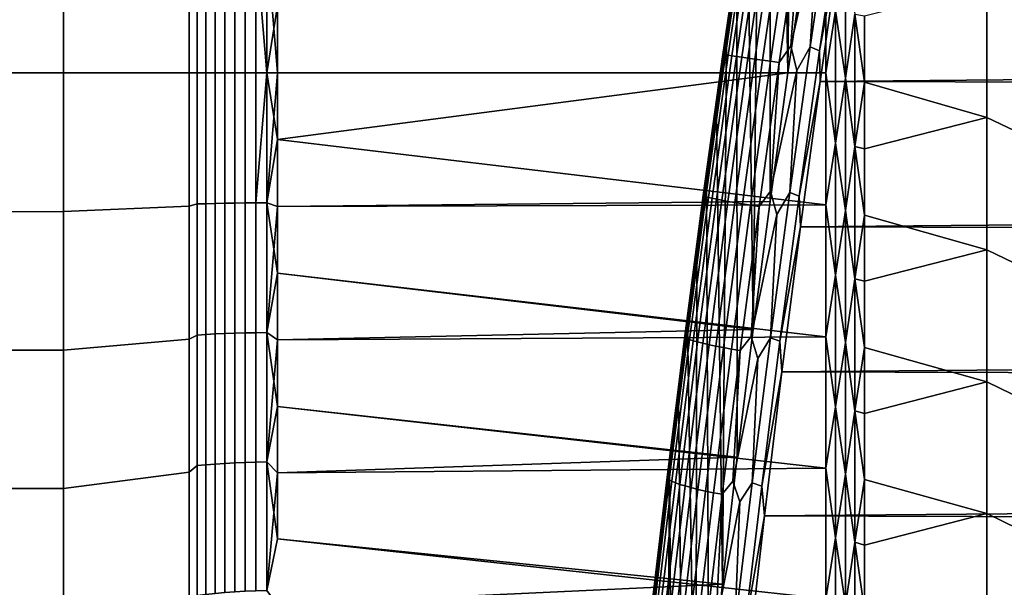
# Model space of a CAD drawing. Header units: metres. Extents: x -29 to 117, y -464 to 29.
# Tile 305 of 362: x 55.85 to 63.73, y -4.12 to 0.42. Entities that reach past the tile are written whole.
import ezdxf

# ---------------------------------------------------------------- set-up
doc = ezdxf.new("R2010")
doc.units = ezdxf.units.M
doc.layers.add('solid_24_501_056_XXX', color=7, linetype='CONTINUOUS')

msp = doc.modelspace()

# ---------------------------------------------------------------- linework, layer by layer
at = {"layer": 'solid_24_501_056_XXX'}
for points in [[(62.038197, 3.710209, 79.083694), (62.133377, 4.280839, 79.002045), (62.146961, 1.011588, 76.178848), (61.999214, 0, 76.199997)], [(61.944965, 3.138879, 79.153267), (62.038197, 3.710209, 79.083694), (61.999214, 0, 76.199997)], [(61.853573, 2.566107, 79.2108), (61.944965, 3.138879, 79.153267), (61.999214, 0, 76.199997), (61.85606, -1.030858, 76.17794)], [(61.764088, 1.992366, 79.256294), (61.853573, 2.566107, 79.2108), (61.85606, -1.030858, 76.17794), (61.720974, -2.056881, 76.112434)], [(61.676613, 1.418409, 79.289764), (61.764088, 1.992366, 79.256294), (61.720974, -2.056881, 76.112434)], [(64.589394, 0.234345, 27.195568), (63.590717, 0.700574, 27.463884), (63.590717, 1.75953, 27.517029), (64.589394, 1.30145, 27.228626)], [(61.591217, 0.844717, 79.311211), (61.676613, 1.418409, 79.289764), (61.720974, -2.056881, 76.112434), (61.593861, -3.07893, 76.003311)], [(62.238979, 1.167519, 80.206345), (62.193241, 1.375525, 80.174416), (62.097794, 1.234081, 80.150513), (62.022446, 0.21421, 80.20565)], [(62.176952, 0.20601, 80.244385), (62.348034, 1.368606, 80.21254), (62.238979, 1.167519, 80.206345)], [(62.252495, 0.175037, 80.252258), (62.423237, 1.33629, 80.221283), (62.348034, 1.368606, 80.21254), (62.176952, 0.20601, 80.244385)], [(61.643879, 1.272637, 79.453781), (61.479031, 0.144973, 79.478241), (61.485374, 0.144169, 79.557541), (61.650681, 1.27496, 79.533012)], [(61.644897, 1.269134, 79.374306), (61.480515, 0.14466, 79.398697), (61.479031, 0.144973, 79.478241), (61.643879, 1.272637, 79.453781)], [(61.644897, 1.269134, 79.374306), (61.507809, 0.27057, 79.320587), (61.480515, 0.14466, 79.398697)], [(61.650681, 1.27496, 79.533012), (61.485374, 0.144169, 79.557541), (61.499481, 0.142256, 79.635811), (61.665234, 1.27608, 79.611214)], [(61.665234, 1.27608, 79.611214), (61.499481, 0.142256, 79.635811), (61.521217, 0.139251, 79.71228), (61.687393, 1.275985, 79.687622)], [(61.644897, 1.269134, 79.374306), (61.591217, 0.844717, 79.311211), (61.507809, 0.27057, 79.320587)], [(61.687393, 1.275985, 79.687622), (61.521217, 0.139251, 79.71228), (61.550365, 0.135186, 79.786194), (61.716942, 1.274677, 79.761475)], [(61.716942, 1.274677, 79.761475), (61.550365, 0.135186, 79.786194), (61.586636, 0.1301, 79.856819), (61.75359, 1.272167, 79.832047)], [(61.75359, 1.272167, 79.832047), (61.586636, 0.1301, 79.856819), (61.629669, 0.124043, 79.923454), (61.79697, 1.268483, 79.898628)], [(61.79697, 1.268483, 79.898628), (61.629669, 0.124043, 79.923454), (61.679039, 0.117076, 79.985451), (61.846653, 1.263659, 79.960579)], [(61.846653, 1.263659, 79.960579), (61.679039, 0.117076, 79.985451), (61.734264, 0.109267, 80.042183), (61.902153, 1.257743, 80.017265)], [(62.252495, 0.175037, 80.252258), (62.421329, 1.095912, 80.232361), (62.423237, 1.33629, 80.221283)], [(61.902153, 1.257743, 80.017265), (61.734264, 0.109267, 80.042183), (61.794788, 0.100694, 80.093094), (61.962917, 1.250794, 80.068146)], [(61.962917, 1.250794, 80.068146), (61.794788, 0.100694, 80.093094), (61.860023, 0.091441, 80.137688), (62.028347, 1.24288, 80.112709)], [(62.028347, 1.24288, 80.112709), (61.860023, 0.091441, 80.137688), (61.929317, 0.0816, 80.175507), (62.097794, 1.234081, 80.150513)], [(62.097794, 1.234081, 80.150513), (61.929317, 0.0816, 80.175507), (62.022446, 0.21421, 80.20565)], [(56.200001, 1.112426, 26.524277), (56.200001, 0, 26.5), (55.5, 0, 26.5), (55.5, 1.11335, 26.524351)], [(56.200001, 0, 77.5), (56.200001, 1.112426, 77.475723), (55.5, 1.11335, 77.475647), (55.5, 0, 77.5)], [(56.200001, 1.112426, 77.475723), (56.200001, 0, 77.5), (57.207108, 0, 76.492889), (57.207108, 1.068342, 76.469582)], [(57.207108, 1.068342, 27.530418), (57.207108, 0, 27.507107), (56.200001, 0, 26.5), (56.200001, 1.112426, 26.524277)], [(62.176952, 0.20601, 80.244385), (62.238979, 1.167519, 80.206345), (62.022446, 0.21421, 80.20565), (62.071014, 0.016396, 80.229462)], [(57.271427, 1.051203, 27.588667), (57.271427, 0, 27.566044), (57.207108, 0, 27.507107), (57.207108, 1.068342, 27.530418)], [(57.271427, 0, 76.433952), (57.271427, 1.051203, 76.411331), (57.207108, 1.068342, 76.469582), (57.207108, 0, 76.492889)], [(57.34071, 1.048916, 27.641775), (57.34071, 0, 27.619202), (57.271427, 0, 27.566044), (57.271427, 1.051203, 27.588667)], [(57.271427, 1.051203, 76.411331), (57.271427, 0, 76.433952), (57.34071, 0, 76.380798), (57.34071, 1.048916, 76.358223)], [(57.414364, 1.046898, 27.688643), (57.414364, 0, 27.666113), (57.34071, 0, 27.619202), (57.34071, 1.048916, 27.641775)], [(57.34071, 1.048916, 76.358223), (57.34071, 0, 76.380798), (57.414364, 0, 76.333885), (57.414364, 1.046898, 76.311356)], [(57.491833, 1.045164, 27.728912), (57.491833, 0, 27.706419), (57.414364, 0, 27.666113), (57.414364, 1.046898, 27.688643)], [(57.414364, 1.046898, 76.311356), (57.414364, 0, 76.333885), (57.491833, 0, 76.293579), (57.491833, 1.045164, 76.271088)], [(57.572521, 1.043728, 27.762274), (57.572521, 0, 27.739813), (57.491833, 0, 27.706419), (57.491833, 1.045164, 27.728912)], [(57.491833, 1.045164, 76.271088), (57.491833, 0, 76.293579), (57.572521, 0, 76.260185), (57.572521, 1.043728, 76.237724)], [(57.655815, 1.042599, 27.788477), (57.655815, 0, 27.766039), (57.572521, 0, 27.739813), (57.572521, 1.043728, 27.762274)], [(57.572521, 1.043728, 76.237724), (57.572521, 0, 76.260185), (57.655815, 0, 76.233963), (57.655815, 1.042599, 76.211525)], [(57.741081, 1.041788, 27.80732), (57.741081, 0, 27.784899), (57.655815, 0, 27.766039), (57.655815, 1.042599, 27.788477)], [(57.655815, 1.042599, 76.211525), (57.655815, 0, 76.233963), (57.741081, 0, 76.215103), (57.741081, 1.041788, 76.19268)], [(57.741081, 1.041788, 27.80732), (57.827667, 1.041299, 27.818657), (57.914215, 0, 27.799999), (57.827667, 0, 27.796247)], [(57.741081, 1.041788, 27.80732), (57.827667, 0, 27.796247), (57.741081, 0, 27.784899)], [(57.741081, 1.041788, 76.19268), (57.741081, 0, 76.215103), (57.827667, 0, 76.203751), (57.827667, 1.041299, 76.181343)], [(57.827667, 1.041299, 27.818657), (57.914215, 0.535354, 27.805922), (57.914215, 0, 27.799999)], [(57.827667, 1.041299, 76.181343), (57.827667, 0, 76.203751), (57.914215, 0.535354, 76.194077)], [(62.30183, 1.056828, 27.823088), (62.30183, 0, 27.799999), (57.914215, 0, 27.799999), (57.914215, 0.535354, 27.805922)], [(62.252495, 0.175037, 80.252258), (62.256451, -0.069478, 80.25367), (62.421329, 1.095912, 80.232361)], [(113.189011, 0.394253, 80.250954), (113.286293, 0.983448, 80.236511), (62.421329, 1.095912, 80.232361), (62.256451, -0.069478, 80.25367)], [(62.380379, 0.494001, 27.801952), (62.30183, 0, 27.799999), (62.30183, 1.056828, 27.823088)], [(57.914215, 0.535354, 76.194077), (57.914215, 0, 76.199997), (61.999214, 0, 76.199997), (62.146961, 1.011588, 76.178848)], [(62.380379, 0.494001, 27.801952), (62.458523, 1.014047, 27.808891), (62.458523, -0.044928, 27.787689)], [(62.458523, -0.044928, 27.787689), (62.458523, 1.014047, 27.808891), (62.535694, 0.469868, 27.776825)], [(61.507809, 0.27057, 79.320587), (61.591217, 0.844717, 79.311211), (61.593861, -3.07893, 76.003311), (61.475044, -4.094017, 75.851196)], [(62.611195, -0.076977, 27.751066), (62.611195, 0.454434, 27.755201), (63.590717, 0.700574, 27.463884), (63.590717, -0.359689, 27.45652)], [(64.589394, -0.833194, 27.208458), (63.590717, -0.359689, 27.45652), (63.590717, 0.700574, 27.463884), (64.589394, 0.234345, 27.195568)], [(57.827667, 0, 76.203751), (57.914215, 0, 76.199997), (57.914215, 0.535354, 76.194077)], [(62.380379, -0.564166, 27.803486), (62.30183, 0, 27.799999), (62.380379, 0.494001, 27.801952)], [(62.380379, -0.564166, 27.803486), (62.380379, 0.494001, 27.801952), (62.458523, -0.044928, 27.787689)], [(113.091873, -0.195029, 80.253098), (113.189011, 0.394253, 80.250954), (62.256451, -0.069478, 80.25367)], [(62.458523, -0.044928, 27.787689), (62.535694, 0.469868, 27.776825), (62.535694, -0.590963, 27.779478)], [(62.535694, 0.469868, 27.776825), (62.611195, 0.454434, 27.755201), (62.611195, -0.076977, 27.751066)], [(62.535694, -0.590963, 27.779478), (62.535694, 0.469868, 27.776825), (62.611195, -0.076977, 27.751066)], [(61.426445, -0.303521, 79.317955), (61.507809, 0.27057, 79.320587), (61.475044, -4.094017, 75.851196)], [(61.480515, 0.14466, 79.398697), (61.507809, 0.27057, 79.320587), (61.426445, -0.303521, 79.317955)], [(62.071014, 0.016396, 80.229462), (62.022446, 0.21421, 80.20565), (61.929317, 0.0816, 80.175507), (61.859554, -0.948609, 80.189087)], [(62.013786, -0.958116, 80.22834), (62.176952, 0.20601, 80.244385), (62.071014, 0.016396, 80.229462)], [(62.089653, -0.98771, 80.235443), (62.252495, 0.175037, 80.252258), (62.176952, 0.20601, 80.244385), (62.013786, -0.958116, 80.22834)], [(62.089653, -0.98771, 80.235443), (62.256451, -0.069478, 80.25367), (62.252495, 0.175037, 80.252258)], [(61.479031, 0.144973, 79.478241), (61.321846, -0.983832, 79.456619), (61.327751, -0.987776, 79.535858), (61.485374, 0.144169, 79.557541)], [(61.480515, 0.14466, 79.398697), (61.323776, -0.980944, 79.377136), (61.321846, -0.983832, 79.456619), (61.479031, 0.144973, 79.478241)], [(61.480515, 0.14466, 79.398697), (61.347221, -0.876829, 79.303383), (61.323776, -0.980944, 79.377136)], [(61.485374, 0.144169, 79.557541), (61.327751, -0.987776, 79.535858), (61.341434, -0.992734, 79.614067), (61.499481, 0.142256, 79.635811)], [(61.499481, 0.142256, 79.635811), (61.341434, -0.992734, 79.614067), (61.362766, -0.998659, 79.690483), (61.521217, 0.139251, 79.71228)], [(61.480515, 0.14466, 79.398697), (61.426445, -0.303521, 79.317955), (61.347221, -0.876829, 79.303383)], [(61.521217, 0.139251, 79.71228), (61.362766, -0.998659, 79.690483), (61.391525, -1.005492, 79.764343), (61.550365, 0.135186, 79.786194)], [(61.550365, 0.135186, 79.786194), (61.391525, -1.005492, 79.764343), (61.427437, -1.013165, 79.834915), (61.586636, 0.1301, 79.856819)], [(61.586636, 0.1301, 79.856819), (61.427437, -1.013165, 79.834915), (61.470139, -1.021603, 79.901512), (61.629669, 0.124043, 79.923454)], [(61.629669, 0.124043, 79.923454), (61.470139, -1.021603, 79.901512), (61.519211, -1.030721, 79.963463), (61.679039, 0.117076, 79.985451)], [(61.679039, 0.117076, 79.985451), (61.519211, -1.030721, 79.963463), (61.574169, -1.040431, 80.020157), (61.734264, 0.109267, 80.042183)], [(61.734264, 0.109267, 80.042183), (61.574169, -1.040431, 80.020157), (61.634468, -1.050635, 80.071037), (61.794788, 0.100694, 80.093094)], [(61.794788, 0.100694, 80.093094), (61.634468, -1.050635, 80.071037), (61.699512, -1.061232, 80.115601), (61.860023, 0.091441, 80.137688)], [(61.860023, 0.091441, 80.137688), (61.699512, -1.061232, 80.115601), (61.768661, -1.072119, 80.153412), (61.929317, 0.0816, 80.175507)], [(61.929317, 0.0816, 80.175507), (61.768661, -1.072119, 80.153412), (61.859554, -0.948609, 80.189087)], [(56.200001, -1.112426, 77.475723), (56.200001, 0, 77.5), (55.5, 0, 77.5), (55.5, -1.11335, 77.475647)], [(57.207108, -1.068342, 76.469582), (57.207108, 0, 76.492889), (56.200001, 0, 77.5), (56.200001, -1.112426, 77.475723)], [(57.271427, 0, 27.566044), (57.271427, -1.051203, 27.588667), (57.207108, -1.068342, 27.530418), (57.207108, 0, 27.507107)], [(57.271427, -1.051203, 76.411331), (57.271427, 0, 76.433952), (57.207108, 0, 76.492889), (57.207108, -1.068342, 76.469582)], [(57.271427, -1.051203, 27.588667), (57.271427, 0, 27.566044), (57.34071, 0, 27.619202), (57.34071, -1.048916, 27.641775)], [(57.34071, -1.048916, 27.641775), (57.34071, 0, 27.619202), (57.414364, 0, 27.666113), (57.414364, -1.046898, 27.688643)], [(57.414364, -1.046898, 27.688643), (57.414364, 0, 27.666113), (57.491833, 0, 27.706419), (57.491833, -1.045164, 27.728912)], [(57.491833, -1.045164, 27.728912), (57.491833, 0, 27.706419), (57.572521, 0, 27.739813), (57.572521, -1.043728, 27.762274)], [(57.572521, -1.043728, 27.762274), (57.572521, 0, 27.739813), (57.655815, 0, 27.766039), (57.655815, -1.042599, 27.788477)], [(57.655815, -1.042599, 27.788477), (57.655815, 0, 27.766039), (57.741081, 0, 27.784899), (57.741081, -1.041788, 27.80732)], [(57.741081, -1.041788, 76.19268), (57.827667, -1.041299, 76.181343), (57.914215, 0, 76.199997), (57.827667, 0, 76.203751)], [(57.741081, -1.041788, 27.80732), (57.741081, 0, 27.784899), (57.827667, 0, 27.796247), (57.827667, -1.041299, 27.818657)], [(57.827667, 0, 27.796247), (57.914215, 0, 27.799999), (57.914215, -0.535354, 27.805922)], [(57.827667, -1.041299, 27.818657), (57.827667, 0, 27.796247), (57.914215, -0.535354, 27.805922)], [(57.827667, -1.041299, 76.181343), (57.914215, -0.535354, 76.194077), (57.914215, 0, 76.199997)], [(61.999214, 0, 76.199997), (57.914215, -0.535354, 76.194077), (57.914215, -1.070447, 76.176315), (61.85606, -1.030858, 76.17794)], [(61.999214, 0, 76.199997), (57.914215, 0, 76.199997), (57.914215, -0.535354, 76.194077)], [(62.013786, -0.958116, 80.22834), (62.071014, 0.016396, 80.229462), (61.859554, -0.948609, 80.189087), (61.910858, -1.13589, 80.205643)], [(56.200001, 0, 26.5), (56.200001, -1.112426, 26.524277), (55.5, -1.11335, 26.524351), (55.5, 0, 26.5)], [(57.207108, 0, 27.507107), (57.207108, -1.068342, 27.530418), (56.200001, -1.112426, 26.524277), (56.200001, 0, 26.5)], [(57.271427, 0, 76.433952), (57.271427, -1.051203, 76.411331), (57.34071, -1.048916, 76.358223), (57.34071, 0, 76.380798)], [(57.34071, 0, 76.380798), (57.34071, -1.048916, 76.358223), (57.414364, -1.046898, 76.311356), (57.414364, 0, 76.333885)], [(57.414364, 0, 76.333885), (57.414364, -1.046898, 76.311356), (57.491833, -1.045164, 76.271088), (57.491833, 0, 76.293579)], [(57.491833, 0, 76.293579), (57.491833, -1.045164, 76.271088), (57.572521, -1.043728, 76.237724), (57.572521, 0, 76.260185)], [(57.572521, 0, 76.260185), (57.572521, -1.043728, 76.237724), (57.655815, -1.042599, 76.211525), (57.655815, 0, 76.233963)], [(57.655815, 0, 76.233963), (57.655815, -1.042599, 76.211525), (57.741081, -1.041788, 76.19268), (57.741081, 0, 76.215103)], [(57.741081, 0, 76.215103), (57.741081, -1.041788, 76.19268), (57.827667, 0, 76.203751)], [(57.914215, -0.535354, 27.805922), (57.914215, 0, 27.799999), (62.30183, 0, 27.799999), (62.30183, -1.05787, 27.823133)], [(62.089653, -0.98771, 80.235443), (62.099686, -1.233415, 80.226944), (62.256451, -0.069478, 80.25367)], [(112.995277, -0.783954, 80.242958), (113.091873, -0.195029, 80.253098), (62.256451, -0.069478, 80.25367), (62.099686, -1.233415, 80.226944)], [(62.380379, -0.564166, 27.803486), (62.30183, -1.05787, 27.823133), (62.30183, 0, 27.799999)], [(62.380379, -0.564166, 27.803486), (62.458523, -0.044928, 27.787689), (62.458523, -1.103816, 27.812822)], [(62.458523, -1.103816, 27.812822), (62.458523, -0.044928, 27.787689), (62.535694, -0.590963, 27.779478)], [(62.535694, -0.590963, 27.779478), (62.611195, -0.076977, 27.751066), (62.611195, -0.608351, 27.758575)], [(62.611195, -0.608351, 27.758575), (62.611195, -0.076977, 27.751066), (63.590717, -0.359689, 27.45652)], [(61.347221, -0.876829, 79.303383), (61.426445, -0.303521, 79.317955), (61.475044, -4.094017, 75.851196), (61.364658, -5.100924, 75.656273)], [(62.611195, -1.139433, 27.777729), (62.611195, -0.608351, 27.758575), (63.590717, -0.359689, 27.45652), (63.590717, -1.419281, 27.494951)], [(64.589394, -1.899189, 27.267273), (63.590717, -1.419281, 27.494951), (63.590717, -0.359689, 27.45652), (64.589394, -0.833194, 27.208458)], [(57.827667, -1.041299, 27.818657), (57.914215, -0.535354, 27.805922), (57.914215, -1.070447, 27.823687)], [(57.827667, -1.041299, 76.181343), (57.914215, -1.070447, 76.176315), (57.914215, -0.535354, 76.194077)], [(57.914215, -1.070447, 27.823687), (57.914215, -0.535354, 27.805922), (62.30183, -1.05787, 27.823133)], [(62.380379, -1.621254, 27.851271), (62.30183, -1.05787, 27.823133), (62.380379, -0.564166, 27.803486)], [(62.380379, -1.621254, 27.851271), (62.380379, -0.564166, 27.803486), (62.458523, -1.103816, 27.812822)], [(62.458523, -1.103816, 27.812822), (62.535694, -0.590963, 27.779478), (62.535694, -1.650661, 27.828566)], [(62.535694, -0.590963, 27.779478), (62.611195, -0.608351, 27.758575), (62.611195, -1.139433, 27.777729)], [(62.535694, -1.650661, 27.828566), (62.535694, -0.590963, 27.779478), (62.611195, -1.139433, 27.777729)], [(112.899765, -1.371999, 80.220566), (112.995277, -0.783954, 80.242958), (62.099686, -1.233415, 80.226944)], [(61.270191, -1.44895, 79.276894), (61.347221, -0.876829, 79.303383), (61.364658, -5.100924, 75.656273), (61.26292, -6.097262, 75.419304)], [(61.323776, -0.980944, 79.377136), (61.347221, -0.876829, 79.303383), (61.270191, -1.44895, 79.276894)], [(61.323776, -0.980944, 79.377136), (61.174973, -2.10578, 79.309494), (61.172615, -2.111878, 79.388779), (61.321846, -0.983832, 79.456619)], [(61.321846, -0.983832, 79.456619), (61.172615, -2.111878, 79.388779), (61.178104, -2.118967, 79.467827), (61.327751, -0.987776, 79.535858)], [(61.323776, -0.980944, 79.377136), (61.195271, -2.020586, 79.238396), (61.174973, -2.10578, 79.309494)], [(61.327751, -0.987776, 79.535858), (61.178104, -2.118967, 79.467827), (61.191387, -2.126977, 79.54586), (61.341434, -0.992734, 79.614067)], [(61.341434, -0.992734, 79.614067), (61.191387, -2.126977, 79.54586), (61.21233, -2.135829, 79.622093), (61.362766, -0.998659, 79.690483)], [(61.323776, -0.980944, 79.377136), (61.270191, -1.44895, 79.276894), (61.195271, -2.020586, 79.238396)], [(61.362766, -0.998659, 79.690483), (61.21233, -2.135829, 79.622093), (61.240723, -2.145436, 79.695786), (61.391525, -1.005492, 79.764343)], [(61.391525, -1.005492, 79.764343), (61.240723, -2.145436, 79.695786), (61.276291, -2.155702, 79.766205), (61.427437, -1.013165, 79.834915)], [(61.427437, -1.013165, 79.834915), (61.276291, -2.155702, 79.766205), (61.318676, -2.166525, 79.832657), (61.470139, -1.021603, 79.901512)], [(61.470139, -1.021603, 79.901512), (61.318676, -2.166525, 79.832657), (61.367462, -2.1778, 79.894478), (61.519211, -1.030721, 79.963463)], [(61.910858, -1.13589, 80.205643), (61.859554, -0.948609, 80.189087), (61.768661, -1.072119, 80.153412), (61.704872, -2.110943, 80.124588)], [(61.858841, -2.12178, 80.164268), (62.013786, -0.958116, 80.22834), (61.910858, -1.13589, 80.205643)], [(61.935024, -2.149964, 80.170708), (62.089653, -0.98771, 80.235443), (62.013786, -0.958116, 80.22834), (61.858841, -2.12178, 80.164268)], [(61.935024, -2.149964, 80.170708), (62.099686, -1.233415, 80.226944), (62.089653, -0.98771, 80.235443)], [(57.207108, -1.068342, 76.469582), (56.200001, -1.112426, 77.475723), (56.200001, -2.222638, 77.402946), (57.207108, -2.134658, 76.399696)], [(57.207108, -1.068342, 27.530418), (57.207108, -2.134657, 27.600306), (56.200001, -2.222638, 26.59705), (56.200001, -1.112426, 26.524277)], [(57.271427, -1.051203, 76.411331), (57.207108, -1.068342, 76.469582), (57.207108, -2.134658, 76.399696), (57.271427, -2.10046, 76.343506)], [(57.271427, -1.051203, 27.588667), (57.271427, -2.10046, 27.656494), (57.207108, -2.134657, 27.600306), (57.207108, -1.068342, 27.530418)], [(57.271427, -2.10046, 27.656494), (57.271427, -1.051203, 27.588667), (57.34071, -1.048916, 27.641775), (57.34071, -2.09589, 27.709455)], [(57.271427, -1.051203, 76.411331), (57.271427, -2.10046, 76.343506), (57.34071, -2.09589, 76.290543), (57.34071, -1.048916, 76.358223)], [(57.34071, -2.09589, 27.709455), (57.34071, -1.048916, 27.641775), (57.414364, -1.046898, 27.688643), (57.414364, -2.091858, 27.756193)], [(57.34071, -1.048916, 76.358223), (57.34071, -2.09589, 76.290543), (57.414364, -2.091858, 76.243805), (57.414364, -1.046898, 76.311356)], [(57.414364, -2.091858, 27.756193), (57.414364, -1.046898, 27.688643), (57.491833, -1.045164, 27.728912), (57.491833, -2.088393, 27.796349)], [(57.414364, -1.046898, 76.311356), (57.414364, -2.091858, 76.243805), (57.491833, -2.088393, 76.203651), (57.491833, -1.045164, 76.271088)], [(57.491833, -2.088393, 27.796349), (57.491833, -1.045164, 27.728912), (57.572521, -1.043728, 27.762274), (57.572521, -2.085522, 27.829618)], [(57.491833, -1.045164, 76.271088), (57.491833, -2.088393, 76.203651), (57.572521, -2.085522, 76.17038), (57.572521, -1.043728, 76.237724)], [(57.572521, -2.085522, 27.829618), (57.572521, -1.043728, 27.762274), (57.655815, -1.042599, 27.788477), (57.655815, -2.083268, 27.855749)], [(57.572521, -1.043728, 76.237724), (57.572521, -2.085522, 76.17038), (57.655815, -2.083268, 76.144249), (57.655815, -1.042599, 76.211525)], [(57.655815, -2.083268, 27.855749), (57.655815, -1.042599, 27.788477), (57.741081, -1.041788, 27.80732), (57.741081, -2.081646, 27.874538)], [(57.655815, -1.042599, 76.211525), (57.655815, -2.083268, 76.144249), (57.741081, -2.081646, 76.125458), (57.741081, -1.041788, 76.19268)], [(57.741081, -2.081646, 27.874538), (57.741081, -1.041788, 27.80732), (57.827667, -1.041299, 27.818657), (57.827667, -2.080671, 27.885845)], [(57.741081, -1.041788, 76.19268), (57.741081, -2.081646, 76.125458), (57.827667, -2.080671, 76.114151), (57.827667, -1.041299, 76.181343)], [(57.827667, -1.041299, 27.818657), (57.914215, -1.070447, 27.823687), (57.914215, -1.605015, 27.853283)], [(57.827667, -2.080671, 27.885845), (57.827667, -1.041299, 27.818657), (57.914215, -1.605015, 27.853283)], [(57.827667, -1.041299, 76.181343), (57.827667, -2.080671, 76.114151), (57.914215, -1.070447, 76.176315)], [(57.827667, -2.080671, 76.114151), (57.914215, -1.605015, 76.146713), (57.914215, -1.070447, 76.176315)], [(61.720974, -2.056881, 76.112434), (61.85606, -1.030858, 76.17794), (57.914215, -1.070447, 76.176315), (57.914215, -1.605015, 76.146713)], [(57.914215, -1.605015, 27.853283), (57.914215, -1.070447, 27.823687), (62.30183, -1.05787, 27.823133), (62.30183, -2.113718, 27.892487)], [(61.519211, -1.030721, 79.963463), (61.367462, -2.1778, 79.894478), (61.422169, -2.189414, 79.951057), (61.574169, -1.040431, 80.020157)], [(61.574169, -1.040431, 80.020157), (61.422169, -2.189414, 79.951057), (61.482254, -2.201252, 80.001846), (61.634468, -1.050635, 80.071037)], [(61.634468, -1.050635, 80.071037), (61.482254, -2.201252, 80.001846), (61.547119, -2.213197, 80.046326), (61.699512, -1.061232, 80.115601)], [(61.699512, -1.061232, 80.115601), (61.547119, -2.213197, 80.046326), (61.616131, -2.225132, 80.084068), (61.768661, -1.072119, 80.153412)], [(61.768661, -1.072119, 80.153412), (61.616131, -2.225132, 80.084068), (61.704872, -2.110943, 80.124588)], [(62.380379, -1.621254, 27.851271), (62.30183, -2.113718, 27.892487), (62.30183, -1.05787, 27.823133)], [(56.200001, -2.222638, 77.402946), (56.200001, -1.112426, 77.475723), (55.5, -1.11335, 77.475647), (55.5, -2.222471, 77.402962)], [(56.200001, -2.222638, 26.59705), (55.5, -2.222471, 26.597034), (55.5, -1.11335, 26.524351), (56.200001, -1.112426, 26.524277)], [(61.858841, -2.12178, 80.164268), (61.910858, -1.13589, 80.205643), (61.704872, -2.110943, 80.124588), (61.758804, -2.287406, 80.134743)], [(62.380379, -1.621254, 27.851271), (62.458523, -1.103816, 27.812822), (62.458523, -2.160592, 27.884241)], [(62.458523, -2.160592, 27.884241), (62.458523, -1.103816, 27.812822), (62.535694, -1.650661, 27.828566)], [(62.535694, -1.650661, 27.828566), (62.611195, -1.139433, 27.777729), (62.611195, -1.669968, 27.808516)], [(62.611195, -1.669968, 27.808516), (62.611195, -1.139433, 27.777729), (63.590717, -1.419281, 27.494951)], [(61.935024, -2.149964, 80.170708), (61.951305, -2.3939, 80.152405), (62.099686, -1.233415, 80.226944)], [(112.805641, -1.958759, 80.185974), (112.899765, -1.371999, 80.220566), (62.099686, -1.233415, 80.226944), (61.951305, -2.3939, 80.152405)], [(61.195271, -2.020586, 79.238396), (61.270191, -1.44895, 79.276894), (61.26292, -6.097262, 75.419304)], [(62.611195, -2.199701, 27.85092), (62.611195, -1.669968, 27.808516), (63.590717, -1.419281, 27.494951), (63.590717, -2.476225, 27.579105)], [(64.589394, -2.961667, 27.371901), (63.590717, -2.476225, 27.579105), (63.590717, -1.419281, 27.494951), (64.589394, -1.899189, 27.267273)], [(57.827667, -2.080671, 27.885845), (57.914215, -1.605015, 27.853283), (57.914215, -2.138798, 27.894699)], [(57.827667, -2.080671, 76.114151), (57.914215, -2.138798, 76.105301), (57.914215, -1.605015, 76.146713)], [(57.914215, -2.138798, 27.894699), (57.914215, -1.605015, 27.853283), (62.30183, -2.113718, 27.892487)], [(61.720974, -2.056881, 76.112434), (57.914215, -1.605015, 76.146713), (57.914215, -2.138798, 76.105301)], [(62.380379, -2.675244, 27.945215), (62.30183, -2.113718, 27.892487), (62.380379, -1.621254, 27.851271)], [(62.380379, -2.675244, 27.945215), (62.380379, -1.621254, 27.851271), (62.458523, -2.160592, 27.884241)], [(62.458523, -2.160592, 27.884241), (62.535694, -1.650661, 27.828566), (62.535694, -2.707195, 27.923994)], [(62.535694, -1.650661, 27.828566), (62.611195, -1.669968, 27.808516), (62.611195, -2.199701, 27.85092)], [(62.535694, -2.707195, 27.923994), (62.535694, -1.650661, 27.828566), (62.611195, -2.199701, 27.85092)], [(112.712402, -2.544219, 80.139229), (112.805641, -1.958759, 80.185974), (61.951305, -2.3939, 80.152405)], [(61.12252, -2.591167, 79.187996), (61.195271, -2.020586, 79.238396), (61.26292, -6.097262, 75.419304), (61.169926, -7.082119, 75.140488)], [(61.174973, -2.10578, 79.309494), (61.195271, -2.020586, 79.238396), (61.12252, -2.591167, 79.187996)], [(57.271427, -2.10046, 76.343506), (57.207108, -2.134658, 76.399696), (57.207108, -3.196918, 76.283356), (57.271427, -3.145827, 76.230598)], [(57.271427, -2.10046, 27.656494), (57.271427, -3.145827, 27.7694), (57.207108, -3.196917, 27.71664), (57.207108, -2.134657, 27.600306)], [(57.271427, -3.145827, 27.7694), (57.271427, -2.10046, 27.656494), (57.34071, -2.09589, 27.709455), (57.34071, -3.138983, 27.822115)], [(57.271427, -2.10046, 76.343506), (57.271427, -3.145827, 76.230598), (57.34071, -3.138983, 76.177887), (57.34071, -2.09589, 76.290543)], [(57.34071, -3.138983, 27.822115), (57.34071, -2.09589, 27.709455), (57.414364, -2.091858, 27.756193), (57.414364, -3.132944, 27.868635)], [(57.34071, -2.09589, 76.290543), (57.34071, -3.138983, 76.177887), (57.414364, -3.132944, 76.131363), (57.414364, -2.091858, 76.243805)], [(57.414364, -3.132944, 27.868635), (57.414364, -2.091858, 27.756193), (57.491833, -2.088393, 27.796349), (57.491833, -3.127754, 27.908606)], [(57.414364, -2.091858, 76.243805), (57.414364, -3.132944, 76.131363), (57.491833, -3.127754, 76.091393), (57.491833, -2.088393, 76.203651)], [(57.491833, -3.127754, 27.908606), (57.491833, -2.088393, 27.796349), (57.572521, -2.085522, 27.829618), (57.572521, -3.123455, 27.941721)], [(57.491833, -2.088393, 76.203651), (57.491833, -3.127754, 76.091393), (57.572521, -3.123455, 76.058281), (57.572521, -2.085522, 76.17038)], [(57.572521, -3.123455, 27.941721), (57.572521, -2.085522, 27.829618), (57.655815, -2.083268, 27.855749), (57.655815, -3.120078, 27.96773)], [(57.572521, -2.085522, 76.17038), (57.572521, -3.123455, 76.058281), (57.655815, -3.120078, 76.032272), (57.655815, -2.083268, 76.144249)], [(57.655815, -3.120078, 27.96773), (57.655815, -2.083268, 27.855749), (57.741081, -2.081646, 27.874538), (57.741081, -3.11765, 27.986433)], [(57.655815, -2.083268, 76.144249), (57.655815, -3.120078, 76.032272), (57.741081, -3.11765, 76.013565), (57.741081, -2.081646, 76.125458)], [(57.741081, -3.11765, 27.986433), (57.741081, -2.081646, 27.874538), (57.827667, -2.080671, 27.885845), (57.827667, -3.116189, 27.997688)], [(57.741081, -2.081646, 76.125458), (57.741081, -3.11765, 76.013565), (57.827667, -3.116189, 76.002312), (57.827667, -2.080671, 76.114151)], [(57.827667, -2.080671, 27.885845), (57.914215, -2.138798, 27.894699), (57.914215, -2.671533, 27.947912)], [(57.827667, -3.116189, 27.997688), (57.827667, -2.080671, 27.885845), (57.914215, -2.671533, 27.947912)], [(57.827667, -2.080671, 76.114151), (57.827667, -3.116189, 76.002312), (57.914215, -2.138798, 76.105301)], [(61.593861, -3.07893, 76.003311), (61.720974, -2.056881, 76.112434), (57.914215, -2.138798, 76.105301), (57.914215, -2.671533, 76.052086)], [(57.914215, -2.671533, 27.947912), (57.914215, -2.138798, 27.894699), (62.30183, -2.113718, 27.892487), (62.30183, -3.165525, 28.007929)], [(61.174973, -2.10578, 79.309494), (61.034386, -3.227947, 79.195686), (61.031628, -3.237255, 79.274651), (61.172615, -2.111878, 79.388779)], [(61.172615, -2.111878, 79.388779), (61.031628, -3.237255, 79.274651), (61.036724, -3.247492, 79.353378), (61.178104, -2.118967, 79.467827)], [(61.034386, -3.227947, 79.195686), (61.174973, -2.10578, 79.309494), (61.12252, -2.591167, 79.187996), (61.052025, -3.159952, 79.125816)], [(61.178104, -2.118967, 79.467827), (61.036724, -3.247492, 79.353378), (61.049625, -3.258555, 79.431099), (61.191387, -2.126977, 79.54586)], [(61.191387, -2.126977, 79.54586), (61.049625, -3.258555, 79.431099), (61.070198, -3.270335, 79.507042), (61.21233, -2.135829, 79.622093)], [(61.758804, -2.287406, 80.134743), (61.704872, -2.110943, 80.124588), (61.616131, -2.225132, 80.084068), (61.558704, -3.270799, 80.012032)], [(61.712421, -3.282984, 80.052063), (61.858841, -2.12178, 80.164268), (61.758804, -2.287406, 80.134743)], [(61.788906, -3.309731, 80.057938), (61.935024, -2.149964, 80.170708), (61.858841, -2.12178, 80.164268), (61.712421, -3.282984, 80.052063)], [(62.380379, -2.675244, 27.945215), (62.30183, -3.165525, 28.007929), (62.30183, -2.113718, 27.892487)], [(57.207108, -2.134657, 27.600306), (57.207108, -3.196917, 27.71664), (56.200001, -3.328493, 26.718166), (56.200001, -2.222638, 26.59705)], [(57.207108, -2.134658, 76.399696), (56.200001, -2.222638, 77.402946), (56.200001, -3.328493, 77.281837), (57.207108, -3.196918, 76.283356)], [(57.827667, -3.116189, 76.002312), (57.914215, -2.671533, 76.052086), (57.914215, -2.138798, 76.105301)], [(61.21233, -2.135829, 79.622093), (61.070198, -3.270335, 79.507042), (61.098248, -3.282717, 79.580452), (61.240723, -2.145436, 79.695786)], [(61.240723, -2.145436, 79.695786), (61.098248, -3.282717, 79.580452), (61.133488, -3.295576, 79.650604), (61.276291, -2.155702, 79.766205)], [(61.276291, -2.155702, 79.766205), (61.133488, -3.295576, 79.650604), (61.175575, -3.308787, 79.716812), (61.318676, -2.166525, 79.832657)], [(61.318676, -2.166525, 79.832657), (61.175575, -3.308787, 79.716812), (61.224091, -3.322219, 79.778412), (61.367462, -2.1778, 79.894478)], [(61.367462, -2.1778, 79.894478), (61.224091, -3.322219, 79.778412), (61.278561, -3.335738, 79.834801), (61.422169, -2.189414, 79.951057)], [(61.422169, -2.189414, 79.951057), (61.278561, -3.335738, 79.834801), (61.33844, -3.349211, 79.885422), (61.482254, -2.201252, 80.001846)], [(61.482254, -2.201252, 80.001846), (61.33844, -3.349211, 79.885422), (61.403137, -3.362505, 79.929764), (61.547119, -2.213197, 80.046326)], [(61.788906, -3.309731, 80.057938), (61.951305, -2.3939, 80.152405), (61.935024, -2.149964, 80.170708)], [(62.380379, -2.675244, 27.945215), (62.458523, -2.160592, 27.884241), (62.458523, -3.213234, 28.00181)], [(62.458523, -3.213234, 28.00181), (62.458523, -2.160592, 27.884241), (62.535694, -2.707195, 27.923994)], [(62.535694, -2.707195, 27.923994), (62.611195, -2.199701, 27.85092), (62.611195, -2.728377, 27.904924)], [(62.611195, -2.728377, 27.904924), (62.611195, -2.199701, 27.85092), (63.590717, -2.476225, 27.579105)], [(56.200001, -3.328493, 77.281837), (56.200001, -2.222638, 77.402946), (55.5, -2.222471, 77.402962), (55.5, -3.328413, 77.281807)], [(56.200001, -2.222638, 26.59705), (56.200001, -3.328493, 26.718166), (55.5, -3.328413, 26.718191), (55.5, -2.222471, 26.597034)], [(61.547119, -2.213197, 80.046326), (61.403137, -3.362505, 79.929764), (61.472015, -3.375489, 79.9674), (61.616131, -2.225132, 80.084068)], [(61.616131, -2.225132, 80.084068), (61.472015, -3.375489, 79.9674), (61.558704, -3.270799, 80.012032)], [(61.712421, -3.282984, 80.052063), (61.758804, -2.287406, 80.134743), (61.558704, -3.270799, 80.012032), (61.615147, -3.436211, 80.016678)], [(61.788906, -3.309731, 80.057938), (61.811493, -3.549061, 80.030327), (61.951305, -2.3939, 80.152405)], [(112.620438, -3.127958, 80.080391), (112.712402, -2.544219, 80.139229), (61.951305, -2.3939, 80.152405), (61.811493, -3.549061, 80.030327)], [(62.611195, -3.255743, 27.970499), (62.611195, -2.728377, 27.904924), (63.590717, -2.476225, 27.579105), (63.590717, -3.528548, 27.708826)], [(64.589394, -4.018658, 27.52215), (63.590717, -3.528548, 27.708826), (63.590717, -2.476225, 27.579105), (64.589394, -2.961667, 27.371901)], [(61.052025, -3.159952, 79.125816), (61.12252, -2.591167, 79.187996), (61.169926, -7.082119, 75.140488), (61.085869, -8.052963, 74.820824)], [(57.827667, -3.116189, 27.997688), (57.914215, -2.671533, 27.947912), (57.914215, -3.202961, 28.012899)], [(57.827667, -3.116189, 76.002312), (57.914215, -3.202961, 75.987099), (57.914215, -2.671533, 76.052086)], [(57.914215, -3.202961, 28.012899), (57.914215, -2.671533, 27.947912), (62.30183, -3.165525, 28.007929)], [(61.593861, -3.07893, 76.003311), (57.914215, -2.671533, 76.052086), (57.914215, -3.202961, 75.987099)], [(62.380379, -3.724119, 28.08514), (62.30183, -3.165525, 28.007929), (62.380379, -2.675244, 27.945215)], [(62.380379, -3.724119, 28.08514), (62.380379, -2.675244, 27.945215), (62.458523, -3.213234, 28.00181)], [(62.458523, -3.213234, 28.00181), (62.535694, -2.707195, 27.923994), (62.535694, -3.758538, 28.065582)], [(62.535694, -2.707195, 27.923994), (62.611195, -2.728377, 27.904924), (62.611195, -3.255743, 27.970499)], [(62.535694, -3.758538, 28.065582), (62.535694, -2.707195, 27.923994), (62.611195, -3.255743, 27.970499)], [(57.271427, -3.145827, 76.230598), (57.207108, -3.196918, 76.283356), (57.207108, -4.253099, 76.120796), (57.271427, -4.185369, 76.072823)], [(57.271427, -3.145827, 27.7694), (57.271427, -4.185369, 27.927176), (57.207108, -4.253098, 27.8792), (57.207108, -3.196917, 27.71664)], [(57.271427, -4.185369, 27.927176), (57.271427, -3.145827, 27.7694), (57.34071, -3.138983, 27.822115), (57.34071, -4.176263, 27.979548)], [(57.271427, -3.145827, 76.230598), (57.271427, -4.185369, 76.072823), (57.34071, -4.176263, 76.020454), (57.34071, -3.138983, 76.177887)], [(57.34071, -4.176263, 27.979548), (57.34071, -3.138983, 27.822115), (57.414364, -3.132944, 27.868635), (57.414364, -4.168228, 28.025764)], [(57.34071, -3.138983, 76.177887), (57.34071, -4.176263, 76.020454), (57.414364, -4.168228, 75.974236), (57.414364, -3.132944, 76.131363)], [(57.414364, -4.168228, 28.025764), (57.414364, -3.132944, 27.868635), (57.491833, -3.127754, 27.908606), (57.491833, -4.161324, 28.065475)], [(57.414364, -3.132944, 76.131363), (57.414364, -4.168228, 75.974236), (57.491833, -4.161324, 75.934525), (57.491833, -3.127754, 76.091393)], [(57.491833, -4.161324, 28.065475), (57.491833, -3.127754, 27.908606), (57.572521, -3.123455, 27.941721), (57.572521, -4.155604, 28.098375)], [(57.491833, -3.127754, 76.091393), (57.491833, -4.161324, 75.934525), (57.572521, -4.155604, 75.901627), (57.572521, -3.123455, 76.058281)], [(57.572521, -4.155604, 28.098375), (57.572521, -3.123455, 27.941721), (57.655815, -3.120078, 27.96773), (57.655815, -4.151112, 28.124214)], [(57.572521, -3.123455, 76.058281), (57.572521, -4.155604, 75.901627), (57.655815, -4.151112, 75.875786), (57.655815, -3.120078, 76.032272)], [(57.655815, -4.151112, 28.124214), (57.655815, -3.120078, 27.96773), (57.741081, -3.11765, 27.986433), (57.741081, -4.147881, 28.142796)], [(57.655815, -3.120078, 76.032272), (57.655815, -4.151112, 75.875786), (57.741081, -4.147881, 75.857208), (57.741081, -3.11765, 76.013565)], [(57.741081, -4.147881, 28.142796), (57.741081, -3.11765, 27.986433), (57.827667, -3.116189, 27.997688), (57.827667, -4.145937, 28.153976)], [(57.741081, -3.11765, 76.013565), (57.741081, -4.147881, 75.857208), (57.827667, -4.145937, 75.846024), (57.827667, -3.116189, 76.002312)], [(57.827667, -3.116189, 27.997688), (57.914215, -3.202961, 28.012899), (57.914215, -3.732822, 28.089624)], [(57.827667, -4.145937, 28.153976), (57.827667, -3.116189, 27.997688), (57.914215, -3.732822, 28.089624)], [(57.827667, -3.116189, 76.002312), (57.827667, -4.145937, 75.846024), (57.914215, -3.202961, 75.987099)], [(61.475044, -4.094017, 75.851196), (61.593861, -3.07893, 76.003311), (57.914215, -3.202961, 75.987099), (57.914215, -3.732822, 75.910378)], [(112.530258, -3.709501, 80.00956), (112.620438, -3.127958, 80.080391), (61.811493, -3.549061, 80.030327)], [(57.207108, -3.196917, 27.71664), (57.207108, -4.253098, 27.8792), (56.200001, -4.427978, 26.887394), (56.200001, -3.328493, 26.718166)], [(57.207108, -4.253099, 76.120796), (57.207108, -3.196918, 76.283356), (56.200001, -3.328493, 77.281837), (56.200001, -4.427978, 77.11261)], [(57.827667, -4.145937, 75.846024), (57.914215, -3.732822, 75.910378), (57.914215, -3.202961, 75.987099)], [(57.914215, -3.732822, 28.089624), (57.914215, -3.202961, 28.012899), (62.30183, -3.165525, 28.007929), (62.30183, -4.21128, 28.169239)], [(61.034386, -3.227947, 79.195686), (60.902275, -4.345516, 79.035851), (60.899139, -4.35803, 79.114357), (61.031628, -3.237255, 79.274651)], [(60.902275, -4.345516, 79.035851), (61.034386, -3.227947, 79.195686), (61.052025, -3.159952, 79.125816), (60.917858, -4.291757, 78.966141)], [(60.917858, -4.291757, 78.966141), (61.052025, -3.159952, 79.125816), (61.010803, -9.009136, 74.460503), (60.944897, -9.948017, 74.06076)], [(61.052025, -3.159952, 79.125816), (61.085869, -8.052963, 74.820824), (61.010803, -9.009136, 74.460503)], [(62.380379, -3.724119, 28.08514), (62.30183, -4.21128, 28.169239), (62.30183, -3.165525, 28.007929)], [(62.380379, -3.724119, 28.08514), (62.458523, -3.213234, 28.00181), (62.458523, -4.259726, 28.165304)], [(62.458523, -4.259726, 28.165304), (62.458523, -3.213234, 28.00181), (62.535694, -3.758538, 28.065582)], [(61.031628, -3.237255, 79.274651), (60.899139, -4.35803, 79.114357), (60.903862, -4.37141, 79.192635), (61.036724, -3.247492, 79.353378)], [(61.036724, -3.247492, 79.353378), (60.903862, -4.37141, 79.192635), (60.916401, -4.385522, 79.26992), (61.049625, -3.258555, 79.431099)], [(61.049625, -3.258555, 79.431099), (60.916401, -4.385522, 79.26992), (60.93663, -4.400227, 79.345444), (61.070198, -3.270335, 79.507042)], [(61.070198, -3.270335, 79.507042), (60.93663, -4.400227, 79.345444), (60.964348, -4.415379, 79.418457), (61.098248, -3.282717, 79.580452)], [(61.098248, -3.282717, 79.580452), (60.964348, -4.415379, 79.418457), (60.999283, -4.430829, 79.488243), (61.133488, -3.295576, 79.650604)], [(61.133488, -3.295576, 79.650604), (60.999283, -4.430829, 79.488243), (61.041092, -4.446424, 79.554108), (61.175575, -3.308787, 79.716812)], [(61.175575, -3.308787, 79.716812), (61.041092, -4.446424, 79.554108), (61.089352, -4.462009, 79.615402), (61.224091, -3.322219, 79.778412)], [(61.615147, -3.436211, 80.016678), (61.558704, -3.270799, 80.012032), (61.472015, -3.375489, 79.9674), (61.421322, -4.426155, 79.85154)], [(61.574799, -4.4397, 79.89183), (61.712421, -3.282984, 80.052063), (61.615147, -3.436211, 80.016678)], [(61.651569, -4.464992, 79.897247), (61.788906, -3.309731, 80.057938), (61.712421, -3.282984, 80.052063), (61.574799, -4.4397, 79.89183)], [(61.651569, -4.464992, 79.897247), (61.811493, -3.549061, 80.030327), (61.788906, -3.309731, 80.057938)], [(62.535694, -3.758538, 28.065582), (62.611195, -3.255743, 27.970499), (62.611195, -3.781545, 28.047617)], [(62.611195, -3.781545, 28.047617), (62.611195, -3.255743, 27.970499), (63.590717, -3.528548, 27.708826)], [(56.200001, -4.427978, 77.11261), (56.200001, -3.328493, 77.281837), (55.5, -3.328413, 77.281807), (55.5, -4.428029, 77.112595)], [(56.200001, -3.328493, 26.718166), (56.200001, -4.427978, 26.887394), (55.5, -4.428029, 26.887402), (55.5, -3.328413, 26.718191)], [(61.224091, -3.322219, 79.778412), (61.089352, -4.462009, 79.615402), (61.143597, -4.477431, 79.671516), (61.278561, -3.335738, 79.834801)], [(61.278561, -3.335738, 79.834801), (61.143597, -4.477431, 79.671516), (61.203281, -4.492537, 79.721901), (61.33844, -3.349211, 79.885422)], [(61.33844, -3.349211, 79.885422), (61.203281, -4.492537, 79.721901), (61.267818, -4.507177, 79.76606), (61.403137, -3.362505, 79.929764)], [(61.403137, -3.362505, 79.929764), (61.267818, -4.507177, 79.76606), (61.336575, -4.521207, 79.803543), (61.472015, -3.375489, 79.9674)], [(61.472015, -3.375489, 79.9674), (61.336575, -4.521207, 79.803543), (61.421322, -4.426155, 79.85154)], [(61.574799, -4.4397, 79.89183), (61.615147, -3.436211, 80.016678), (61.421322, -4.426155, 79.85154), (61.480141, -4.580337, 79.851593)], [(62.611195, -4.305531, 28.136238), (62.611195, -3.781545, 28.047617), (63.590717, -3.528548, 27.708826), (63.590717, -4.574288, 27.883871)], [(64.589394, -5.068205, 27.717743), (63.590717, -4.574288, 27.883871), (63.590717, -3.528548, 27.708826), (64.589394, -4.018658, 27.52215)], [(61.651569, -4.464992, 79.897247), (61.680477, -4.696999, 79.861069), (61.811493, -3.549061, 80.030327)], [(112.442108, -4.288484, 79.926826), (112.530258, -3.709501, 80.00956), (61.811493, -3.549061, 80.030327), (61.680477, -4.696999, 79.861069)], [(57.827667, -4.145937, 28.153976), (57.914215, -3.732822, 28.089624), (62.30183, -4.21128, 28.169239), (57.914215, -4.260855, 28.178055)], [(57.827667, -4.145937, 75.846024), (57.914215, -4.260855, 75.821945), (61.475044, -4.094017, 75.851196), (57.914215, -3.732822, 75.910378)], [(62.380379, -4.765877, 28.270779), (62.30183, -4.21128, 28.169239), (62.380379, -3.724119, 28.08514)], [(62.380379, -4.765877, 28.270779), (62.380379, -3.724119, 28.08514), (62.458523, -4.259726, 28.165304)], [(62.458523, -4.259726, 28.165304), (62.535694, -3.758538, 28.065582), (62.535694, -4.802676, 28.253057)], [(62.535694, -3.758538, 28.065582), (62.611195, -3.781545, 28.047617), (62.611195, -4.305531, 28.136238)], [(62.535694, -4.802676, 28.253057), (62.535694, -3.758538, 28.065582), (62.611195, -4.305531, 28.136238)], [(61.364658, -5.100924, 75.656273), (61.475044, -4.094017, 75.851196), (57.914215, -4.260855, 75.821945), (57.914215, -4.786803, 75.721855)]]:
    msp.add_3dface(points, dxfattribs=at)

doc.saveas('drawing.dxf')
